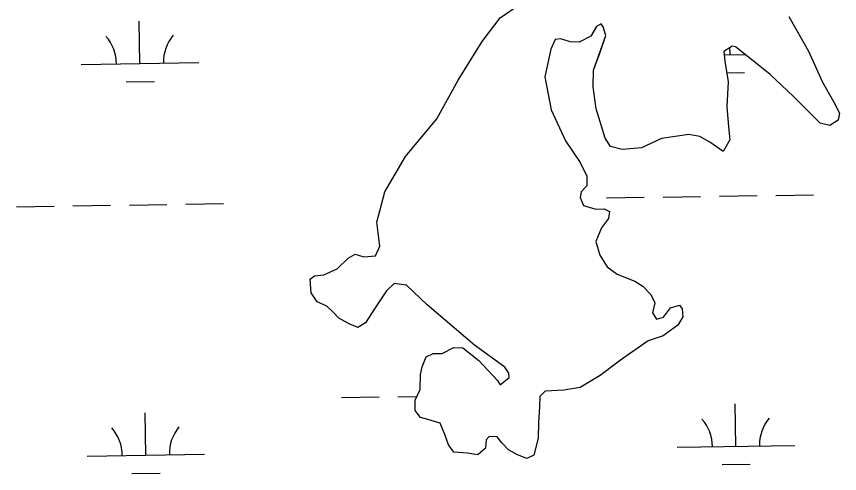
# Model space of a CAD drawing. Extents: x 3807117 to 3845308, y 337856 to 363736.
# Drawn here: x 3814525 to 3815225, y 346560 to 346948 of the extents above; entities that cross this region are included whole.
import ezdxf

# ---------------------------------------------------------------- set-up
doc = ezdxf.new("R2010")
doc.units = 0
doc.layers.add('V-TOPO-SHOR', color=7, linetype='Continuous')
doc.layers.add('V-WETL-SWMP', color=7, linetype='Continuous')

msp = doc.modelspace()

# ---------------------------------------------------------------- linework, layer by layer
at = {"layer": 'V-TOPO-SHOR'}
for points in [[(3814863.98, 346613.03), (3814864.15, 346621.74), (3814868.39, 346630.96), (3814868.62, 346643.74), (3814869.91, 346650.11), (3814873.55, 346658.76), (3814879.42, 346661.56), (3814886.97, 346661.42), (3814896.95, 346666.47), (3814904.5, 346666.32), (3814918.25, 346655.61), (3814934.2, 346638.46), (3814936.46, 346634.93), (3814944.14, 346641.18), (3814943.62, 346644.67), (3814940.23, 346649.97), (3814914.42, 346668.46), (3814874.37, 346702.92), (3814856.67, 346719.52), (3814846.23, 346720.88), (3814839.72, 346714.61), (3814830.15, 346700.26), (3814821.78, 346687.62), (3814815.31, 346683.68), (3814807.82, 346686.72), (3814799.19, 346691.53), (3814794.62, 346696.27), (3814788.91, 346701.61), (3814780.84, 346705.24), (3814775.75, 346712.89), (3814774.81, 346724.53), (3814778.35, 346727.38), (3814786.5, 346728.38), (3814797.64, 346733.41), (3814807.11, 346742.53), (3814812.98, 346745.91), (3814820.5, 346743.45), (3814830.39, 346744.42), (3814834.03, 346752.49), (3814831.5, 346772.88), (3814834.01, 346782.72), (3814838.38, 346798.91), (3814855.79, 346828.81), (3814882.54, 346860.86), (3814900.59, 346893.65), (3814920.96, 346926.4), (3814936.44, 346946.46), (3814953.52, 346958.35)], [(3815181.74, 346947.71), (3815198.63, 346918.33), (3815210.35, 346891.96), (3815219.92, 346875.51), (3815224.97, 346865.53), (3815223.7, 346859.74), (3815216.64, 346855.23), (3815208.54, 346857.12), (3815185.71, 346879.63), (3815165.72, 346898.6), (3815136.5, 346921.81), (3815133.61, 346922.45), (3815126.55, 346917.93), (3815127.56, 346909.77), (3815130.14, 346892.29), (3815129.18, 346871.38), (3815130.59, 346853.92), (3815131.55, 346842.86), (3815126.14, 346833.08), (3815114.66, 346840.85), (3815106.03, 346845.66), (3815096.77, 346847.57), (3815073.45, 346843.94), (3815056.45, 346836.12), (3815040.15, 346834.68), (3815030.31, 346837.19), (3815025.79, 346844.24), (3815018.12, 346869.38), (3815015.57, 346888.03), (3815015.83, 346901.97), (3815020.73, 346915.83), (3815026.25, 346931.42), (3815024.07, 346939.02), (3815022.37, 346941.37), (3815018.26, 346939.12), (3815013.46, 346931.08), (3815003.49, 346926.03), (3814995.93, 346926.17), (3814987.84, 346928.65), (3814983.18, 346928.15), (3814979.55, 346920.08), (3814974.45, 346896.35), (3814979.75, 346868.35), (3814992.04, 346841.97), (3815004.49, 346823.72), (3815010.08, 346811.99), (3815009.93, 346803.86), (3815005.19, 346798.71), (3815004.52, 346794.08), (3815007.29, 346787.05), (3815017.7, 346783.95), (3815024.68, 346784.4), (3815029.29, 346781.99), (3815028.6, 346776.19), (3815022.64, 346768.17), (3815017.77, 346756.63), (3815021.04, 346744.95), (3815027.25, 346734.95), (3815035.86, 346728.98), (3815050.85, 346722.89), (3815057.75, 346718.69), (3815064.59, 346711.59), (3815067.95, 346704.55), (3815066.04, 346695.87), (3815069.43, 346690.57), (3815075.28, 346692.21), (3815081.24, 346700.24), (3815088.83, 346702.42), (3815091.1, 346699.47), (3815091.56, 346692.49), (3815087.36, 346685.59), (3815074.98, 346676.52), (3815062.12, 346672.11), (3815038.56, 346655.69), (3815021.46, 346642.64), (3815004.42, 346632.5), (3814990.43, 346630.44), (3814974.72, 346629.56), (3814969.99, 346625), (3814969.83, 346616.29), (3814969, 346602.93), (3814968.75, 346589.57), (3814964.99, 346575.11), (3814959.13, 346572.31), (3814951.05, 346575.37), (3814943.57, 346579.58), (3814937.87, 346585.5), (3814933.9, 346590.8), (3814926.93, 346590.93), (3814924.55, 346588.07), (3814923.84, 346581.11), (3814917.34, 346575.42), (3814908.65, 346576.74), (3814897.04, 346577.54), (3814892.5, 346584.02), (3814889.18, 346592.79), (3814885.29, 346602.17), (3814874.88, 346605.27), (3814868.52, 346607.13), (3814863.98, 346613.03)]]:
    msp.add_lwpolyline(points, dxfattribs=at)
at = {"layer": 'V-WETL-SWMP'}
for p, q in [((3814936.45, 346946.46), (3814953.52, 346958.35)), ((3814920.96, 346926.4), (3814936.45, 346946.46)), ((3815181.74, 346947.71), (3815198.63, 346918.33)), ((3814630.03, 346907.78), (3814629.49, 346943.77)), ((3815022.37, 346941.37), (3815018.26, 346939.12)), ((3815024.07, 346939.02), (3815022.37, 346941.37)), ((3815018.26, 346939.12), (3815013.46, 346931.08)), ((3815026.25, 346931.42), (3815024.07, 346939.02)), ((3814900.59, 346893.65), (3814920.96, 346926.4)), ((3814983.18, 346928.15), (3814979.55, 346920.08)), ((3814987.84, 346928.65), (3814983.18, 346928.15)), ((3814995.93, 346926.17), (3814987.84, 346928.65)), ((3815003.49, 346926.03), (3814995.93, 346926.17)), ((3815013.46, 346931.08), (3815003.49, 346926.03)), ((3815015.83, 346901.97), (3815026.25, 346931.42)), ((3814979.55, 346920.08), (3814974.45, 346896.35)), ((3815133.61, 346922.45), (3815126.55, 346917.93)), ((3815131.88, 346915.3), (3815131.79, 346921.28)), ((3815136.51, 346921.81), (3815133.61, 346922.45)), ((3815165.72, 346898.6), (3815136.51, 346921.81)), ((3815126.55, 346917.93), (3815127.56, 346909.77)), ((3815126.89, 346915.22), (3815144.47, 346915.49)), ((3815198.63, 346918.33), (3815210.35, 346891.96)), ((3814580.04, 346907.03), (3814680.03, 346908.53)), ((3815127.56, 346909.77), (3815130.15, 346892.29)), ((3815015.57, 346888.03), (3815015.83, 346901.97)), ((3815129.03, 346899.82), (3815144.11, 346900.05)), ((3815185.71, 346879.63), (3815165.72, 346898.6)), ((3814618.26, 346892.17), (3814642.26, 346892.53)), ((3814882.54, 346860.86), (3814900.59, 346893.65)), ((3814974.45, 346896.35), (3814979.75, 346868.35)), ((3815130.15, 346892.29), (3815129.18, 346871.38)), ((3815210.35, 346891.96), (3815219.92, 346875.51)), ((3815018.12, 346869.38), (3815015.57, 346888.03)), ((3815208.54, 346857.12), (3815185.71, 346879.63)), ((3815025.79, 346844.24), (3815018.12, 346869.38)), ((3815129.18, 346871.38), (3815130.59, 346853.92)), ((3815219.92, 346875.51), (3815224.97, 346865.53)), ((3814979.75, 346868.35), (3814992.04, 346841.97)), ((3815224.97, 346865.53), (3815223.7, 346859.74)), ((3814855.79, 346828.81), (3814882.54, 346860.86)), ((3815216.64, 346855.23), (3815208.54, 346857.12)), ((3815223.7, 346859.74), (3815216.64, 346855.23)), ((3815130.59, 346853.92), (3815131.55, 346842.86)), ((3814992.04, 346841.97), (3815004.49, 346823.72)), ((3815030.31, 346837.19), (3815025.79, 346844.24)), ((3815073.45, 346843.94), (3815056.45, 346836.12)), ((3815096.77, 346847.57), (3815073.45, 346843.94)), ((3815106.03, 346845.66), (3815096.77, 346847.57)), ((3815114.66, 346840.85), (3815106.03, 346845.66)), ((3815131.55, 346842.86), (3815126.14, 346833.08)), ((3815040.15, 346834.68), (3815030.31, 346837.19)), ((3815056.45, 346836.12), (3815040.15, 346834.68)), ((3815126.14, 346833.08), (3815114.66, 346840.85)), ((3814838.38, 346798.91), (3814855.79, 346828.81)), ((3815004.49, 346823.72), (3815010.08, 346811.99)), ((3815010.08, 346811.99), (3815009.93, 346803.86)), ((3815009.93, 346803.86), (3815005.19, 346798.71)), ((3814834.01, 346782.72), (3814838.38, 346798.91)), ((3815005.19, 346798.71), (3815004.52, 346794.08)), ((3815004.52, 346794.08), (3815007.29, 346787.05)), ((3815026.85, 346793.64), (3815058.85, 346794.12)), ((3815074.84, 346794.36), (3815106.84, 346794.84)), ((3815122.84, 346795.08), (3815154.84, 346795.56)), ((3815170.83, 346795.8), (3815202.83, 346796.28)), ((3814525, 346786.12), (3814556.99, 346786.6)), ((3814572.99, 346786.84), (3814604.99, 346787.32)), ((3814620.99, 346787.56), (3814652.98, 346788.04)), ((3814668.98, 346788.28), (3814700.98, 346788.76)), ((3815007.29, 346787.05), (3815017.7, 346783.95)), ((3814831.5, 346772.88), (3814834.01, 346782.72)), ((3815017.7, 346783.95), (3815024.68, 346784.4)), ((3815024.68, 346784.4), (3815029.29, 346781.99)), ((3815029.29, 346781.99), (3815028.6, 346776.19)), ((3814834.03, 346752.49), (3814831.5, 346772.88)), ((3815028.6, 346776.19), (3815022.64, 346768.16)), ((3815022.64, 346768.16), (3815017.77, 346756.63)), ((3814830.39, 346744.42), (3814834.03, 346752.49)), ((3815017.77, 346756.63), (3815021.04, 346744.95)), ((3814807.11, 346742.53), (3814812.98, 346745.91)), ((3814812.98, 346745.91), (3814820.49, 346743.45)), ((3814820.49, 346743.45), (3814830.39, 346744.42)), ((3815021.04, 346744.95), (3815027.25, 346734.95)), ((3814797.64, 346733.41), (3814807.11, 346742.53)), ((3814786.5, 346728.38), (3814797.64, 346733.41)), ((3815027.25, 346734.95), (3815035.86, 346728.98)), ((3814774.81, 346724.53), (3814778.35, 346727.37)), ((3814775.75, 346712.89), (3814774.81, 346724.53)), ((3814778.35, 346727.37), (3814786.5, 346728.38)), ((3815035.86, 346728.98), (3815050.85, 346722.89)), ((3815050.85, 346722.89), (3815057.75, 346718.69)), ((3814846.23, 346720.88), (3814839.72, 346714.61)), ((3814856.67, 346719.52), (3814846.23, 346720.88)), ((3814874.37, 346702.92), (3814856.67, 346719.52)), ((3815057.75, 346718.69), (3815064.59, 346711.59)), ((3814780.84, 346705.24), (3814775.75, 346712.89)), ((3814839.72, 346714.61), (3814830.15, 346700.26)), ((3815064.59, 346711.59), (3815067.95, 346704.55)), ((3814788.91, 346701.6), (3814780.84, 346705.24)), ((3814794.62, 346696.27), (3814788.91, 346701.6)), ((3814914.42, 346668.46), (3814874.37, 346702.92)), ((3815067.95, 346704.55), (3815066.04, 346695.87)), ((3815081.24, 346700.23), (3815088.83, 346702.42)), ((3815088.83, 346702.42), (3815091.1, 346699.47)), ((3814799.19, 346691.53), (3814794.62, 346696.27)), ((3814830.15, 346700.26), (3814821.78, 346687.62)), ((3815066.04, 346695.87), (3815069.43, 346690.57)), ((3815075.28, 346692.21), (3815081.24, 346700.23)), ((3815091.1, 346699.47), (3815091.56, 346692.49)), ((3814807.82, 346686.72), (3814799.19, 346691.53)), ((3814821.78, 346687.62), (3814815.31, 346683.68)), ((3815069.43, 346690.57), (3815075.28, 346692.21)), ((3815091.56, 346692.49), (3815087.36, 346685.59)), ((3814815.31, 346683.68), (3814807.82, 346686.72)), ((3815087.36, 346685.59), (3815074.98, 346676.52)), ((3815074.98, 346676.52), (3815062.12, 346672.11)), ((3814886.97, 346661.42), (3814896.95, 346666.47)), ((3814896.95, 346666.47), (3814904.5, 346666.32)), ((3814940.23, 346649.97), (3814914.42, 346668.46)), ((3815062.12, 346672.11), (3815038.56, 346655.69)), ((3814873.55, 346658.76), (3814879.42, 346661.56)), ((3814879.42, 346661.56), (3814886.97, 346661.42)), ((3814904.5, 346666.32), (3814918.25, 346655.61)), ((3814869.91, 346650.11), (3814873.55, 346658.76)), ((3814918.25, 346655.61), (3814934.2, 346638.45)), ((3815038.56, 346655.69), (3815021.46, 346642.64)), ((3814868.62, 346643.74), (3814869.91, 346650.11)), ((3814943.62, 346644.67), (3814940.23, 346649.97)), ((3814868.39, 346630.96), (3814868.62, 346643.74)), ((3814934.2, 346638.45), (3814936.46, 346634.93)), ((3814936.46, 346634.93), (3814944.13, 346641.18)), ((3814944.13, 346641.18), (3814943.62, 346644.67)), ((3815021.46, 346642.64), (3815004.42, 346632.5)), ((3815004.42, 346632.5), (3814990.43, 346630.43)), ((3814801.37, 346624.07), (3814833.36, 346624.55)), ((3814849.36, 346624.79), (3814865.66, 346625.03)), ((3814864.15, 346621.74), (3814868.39, 346630.96)), ((3814969.99, 346625), (3814969.83, 346616.29)), ((3814974.72, 346629.56), (3814969.99, 346625)), ((3814990.43, 346630.43), (3814974.72, 346629.56)), ((3814863.98, 346613.03), (3814864.15, 346621.74)), ((3815136.87, 346582.66), (3815136.33, 346618.65)), ((3814635.02, 346575.14), (3814634.48, 346611.14)), ((3814868.52, 346607.13), (3814863.98, 346613.03)), ((3814969.83, 346616.29), (3814969, 346602.93)), ((3814874.88, 346605.27), (3814868.52, 346607.13)), ((3814885.29, 346602.17), (3814874.88, 346605.27)), ((3814889.18, 346592.8), (3814885.29, 346602.17)), ((3814969, 346602.93), (3814968.75, 346589.57)), ((3814892.5, 346584.02), (3814889.18, 346592.8)), ((3814926.93, 346590.93), (3814924.55, 346588.07)), ((3814933.9, 346590.8), (3814926.93, 346590.93)), ((3814937.87, 346585.5), (3814933.9, 346590.8)), ((3814968.75, 346589.57), (3814964.99, 346575.11)), ((3814897.03, 346577.54), (3814892.5, 346584.02)), ((3814924.55, 346588.07), (3814923.84, 346581.11)), ((3814943.57, 346579.58), (3814937.87, 346585.5)), ((3815086.87, 346581.91), (3815186.86, 346583.41)), ((3814585.02, 346574.39), (3814685.01, 346575.89)), ((3814908.64, 346576.74), (3814897.03, 346577.54)), ((3814917.34, 346575.42), (3814908.64, 346576.74)), ((3814923.84, 346581.11), (3814917.34, 346575.42)), ((3814951.05, 346575.37), (3814943.57, 346579.58)), ((3814959.13, 346572.31), (3814951.05, 346575.37)), ((3814964.99, 346575.11), (3814959.13, 346572.31)), ((3815125.1, 346567.05), (3815149.1, 346567.41)), ((3814623.25, 346559.53), (3814647.25, 346559.89))]:
    msp.add_line(p, q, dxfattribs=at)
for centre, start, end in [((3814574.79, 346907.42), 0.08653, 41.63019), ((3814685.26, 346909.08), 140.08653, 181.63019), ((3815081.62, 346582.31), 0.08653, 41.63019), ((3815192.1, 346583.96), 140.08653, 181.63019), ((3814579.77, 346574.79), 0.08653, 41.63019), ((3814690.25, 346576.44), 140.08653, 181.63019)]:
    msp.add_arc(centre, 35.25, start, end, dxfattribs=at)

doc.saveas('drawing.dxf')
